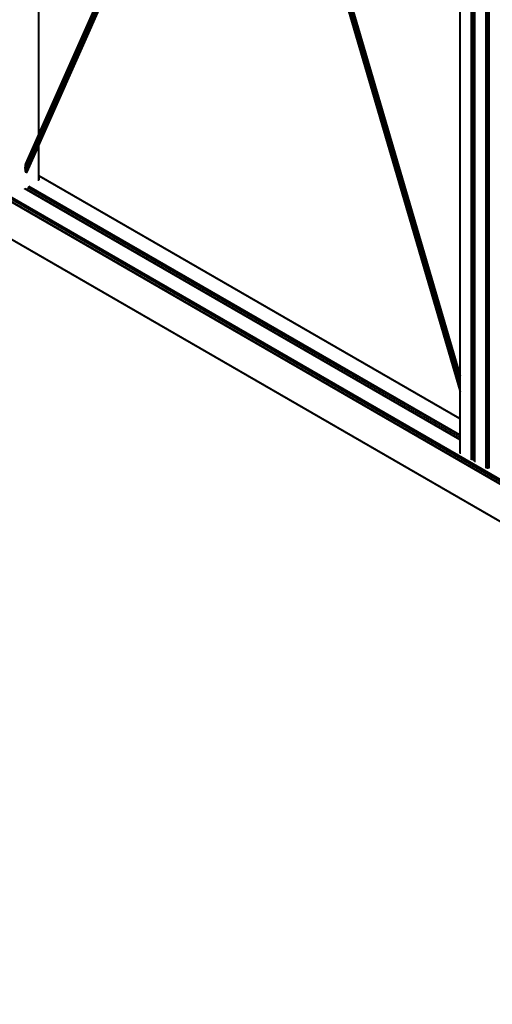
# Model space of a CAD drawing. Header units: millimetres. Extents: x 10 to 1250, y -62 to 528.
# Tile 519 of 656: x 602.26 to 603.36, y 503.78 to 506.07. Entities that reach past the tile are written whole.
import ezdxf

# ---------------------------------------------------------------- set-up
doc = ezdxf.new("R2010")
doc.units = ezdxf.units.MM
doc.header["$LTSCALE"] = 0.05

msp = doc.modelspace()

# ---------------------------------------------------------------- linework, layer by layer
at = {"color": 8}
for p, q in [((605.3218, 503.8693), (597.9557, 508.1221)), ((605.3218, 503.8729), (597.9576, 508.1246)), ((605.3218, 503.8759), (597.9597, 508.1264)), ((605.3218, 503.8627), (597.9541, 508.1165)), ((605.3218, 503.8657), (597.9545, 508.1193)), ((605.3218, 503.7779), (597.9541, 508.0317)), ((605.3218, 503.7759), (597.9545, 508.0294)), ((602.3012, 505.8017), (602.3012, 507.1531)), ((602.3026, 505.8049), (602.3026, 507.1523)), ((602.3031, 505.8059), (602.3031, 507.1521)), ((602.2697, 505.7245), (602.7799, 506.8768)), ((602.2697, 505.7228), (602.7805, 506.8764)), ((602.2697, 505.7212), (602.7811, 506.8761)), ((602.2698, 505.7261), (602.7794, 506.8771)), ((602.2698, 505.7197), (602.7817, 506.8757)), ((602.27, 505.7278), (602.779, 506.8773)), ((602.27, 505.7182), (602.7823, 506.8754)), ((602.2702, 505.7294), (602.7786, 506.8775)), ((602.2702, 505.7169), (602.783, 506.875)), ((602.2705, 505.7309), (602.7783, 506.8777)), ((602.2705, 505.7156), (602.7836, 506.8746)), ((602.2708, 505.7324), (602.778, 506.8779)), ((602.2708, 505.7146), (602.7843, 506.8742)), ((602.2712, 505.7337), (602.7779, 506.878)), ((602.2712, 505.7137), (602.7849, 506.8739)), ((602.2716, 505.713), (602.7855, 506.8735)), ((602.2721, 505.7125), (602.7861, 506.8732)), ((602.2726, 505.7121), (602.7866, 506.8729)), ((602.2731, 505.712), (602.787, 506.8727)), ((602.2736, 505.7121), (602.7874, 506.8724)), ((602.2742, 505.7124), (602.7877, 506.8723)), ((602.2747, 505.713), (602.788, 506.8721)), ((602.2752, 505.7137), (602.7881, 506.872)), ((602.3031, 505.8059), (602.7778, 506.878)), ((602.3031, 505.7764), (602.7882, 506.872)), ((603.2825, 505.2044), (602.7951, 506.868)), ((603.2825, 505.2046), (602.7951, 506.868)), ((603.2825, 505.2052), (602.7953, 506.8679)), ((603.2825, 505.2061), (602.7957, 506.8677)), ((603.2825, 505.2073), (602.7961, 506.8674)), ((602.7966, 506.8671), (603.2825, 505.2088)), ((603.2825, 505.2105), (602.7972, 506.8668)), ((603.2825, 505.2125), (602.7979, 506.8664)), ((603.2825, 505.2147), (602.7987, 506.8659)), ((603.2825, 505.2171), (602.7996, 506.8654)), ((603.2825, 505.2196), (602.8004, 506.8649)), ((603.2825, 505.2222), (602.8014, 506.8644)), ((603.2825, 505.2249), (602.8023, 506.8638)), ((603.2825, 505.2276), (602.8032, 506.8633)), ((603.2825, 505.2302), (602.8042, 506.8628)), ((603.2825, 505.2328), (602.8051, 506.8622)), ((603.2825, 505.2353), (602.806, 506.8617)), ((603.2825, 505.2376), (602.8068, 506.8613)), ((603.2825, 505.2397), (602.8075, 506.8608)), ((603.2825, 505.2416), (602.8082, 506.8604)), ((603.2825, 505.2433), (602.8088, 506.8601)), ((603.2825, 505.2446), (602.8093, 506.8598)), ((603.2825, 505.2457), (602.8096, 506.8596)), ((603.2825, 505.2465), (602.8099, 506.8594)), ((603.2825, 505.247), (602.8101, 506.8594)), ((603.2825, 505.247), (602.8101, 506.8593)), ((603.2825, 505.247), (603.2825, 506.5866)), ((603.283, 505.2454), (603.283, 506.5863)), ((603.2844, 505.2406), (603.2844, 506.5855)), ((603.3093, 505.1556), (603.3093, 506.5711)), ((603.3113, 505.1485), (603.3113, 506.57)), ((603.3138, 505.1402), (603.3138, 506.5685)), ((603.315, 505.136), (603.315, 506.5678)), ((603.316, 505.1325), (603.316, 506.5672)), ((603.3162, 505.1319), (603.3162, 506.5671)), ((603.3164, 505.1312), (603.3164, 506.567)), ((603.3169, 505.1295), (603.3169, 506.5667)), ((603.3183, 505.0383), (603.3183, 506.5659)), ((603.3432, 505.1058), (603.3432, 506.5516)), ((603.3435, 505.1056), (603.3435, 506.5514)), ((603.3447, 505.1049), (603.3447, 506.5507)), ((603.3453, 505.1046), (603.3453, 506.5504)), ((603.3455, 505.1045), (603.3455, 506.5502)), ((603.3457, 505.1043), (603.3457, 506.5501)), ((603.3459, 505.1042), (603.3459, 506.55)), ((603.3465, 505.1039), (603.3465, 506.5497)), ((603.3477, 505.1032), (603.3477, 506.5489)), ((603.3502, 505.1018), (603.3502, 506.5475)), ((603.3522, 505.1006), (603.3522, 506.5463)), ((605.3218, 503.7752), (600.7192, 506.4325)), ((602.3026, 505.8049), (602.3031, 505.8059)), ((602.3012, 505.8017), (602.2716, 505.7349)), ((602.3012, 505.8017), (602.3026, 505.8049)), ((602.2757, 505.7145), (602.3012, 505.7721)), ((602.3012, 505.7721), (602.3026, 505.7753)), ((602.3012, 505.6938), (602.3012, 505.7721)), ((602.3026, 505.7753), (602.3031, 505.7764)), ((602.3026, 505.7066), (602.3026, 505.7753)), ((602.3031, 505.7063), (602.3031, 505.7764)), ((602.3031, 505.7063), (602.3026, 505.7066)), ((602.3026, 505.7059), (602.3026, 505.7066)), ((602.3031, 505.7056), (602.3026, 505.7059)), ((602.3026, 505.7039), (602.3026, 505.7059)), ((602.3031, 505.7036), (602.3026, 505.7039)), ((602.3026, 505.7039), (602.3026, 505.695)), ((603.2825, 505.1409), (602.3031, 505.7063)), ((602.3031, 505.7056), (602.3031, 505.7063)), ((603.2825, 505.1401), (602.3031, 505.7056)), ((602.3031, 505.7036), (602.3031, 505.7056)), ((602.3031, 505.6964), (602.3031, 505.7036)), ((603.2825, 505.1381), (602.3031, 505.7036)), ((603.2825, 505.0891), (602.2682, 505.6747)), ((603.2825, 505.0911), (602.2704, 505.6755)), ((602.2743, 505.6739), (602.2722, 505.6751)), ((603.2825, 505.0921), (602.2743, 505.6742)), ((603.2825, 505.0919), (602.2743, 505.6739)), ((603.2825, 505.0957), (602.2756, 505.677)), ((603.2825, 505.0993), (602.2774, 505.6795)), ((603.2825, 505.1023), (602.2796, 505.6813)), ((603.2825, 505.2469), (603.2825, 505.247)), ((603.283, 505.2454), (603.2825, 505.2469)), ((603.2825, 505.2465), (603.2825, 505.2469)), ((603.283, 505.2449), (603.2825, 505.2465)), ((603.2825, 505.2457), (603.2825, 505.2465)), ((603.283, 505.2441), (603.2825, 505.2457)), ((603.2825, 505.2446), (603.2825, 505.2457)), ((603.283, 505.243), (603.2825, 505.2446)), ((603.2825, 505.2433), (603.2825, 505.2446)), ((603.283, 505.2416), (603.2825, 505.2433)), ((603.2825, 505.2416), (603.2825, 505.2433)), ((603.283, 505.24), (603.2825, 505.2416)), ((603.2825, 505.2397), (603.2825, 505.2416)), ((603.283, 505.2381), (603.2825, 505.2397)), ((603.2825, 505.2376), (603.2825, 505.2397)), ((603.283, 505.236), (603.2825, 505.2376)), ((603.2825, 505.2353), (603.2825, 505.2376)), ((603.283, 505.2337), (603.2825, 505.2353)), ((603.2825, 505.2328), (603.2825, 505.2353)), ((603.283, 505.2312), (603.2825, 505.2328)), ((603.2825, 505.2302), (603.2825, 505.2328)), ((603.283, 505.2453), (603.283, 505.2454)), ((603.2844, 505.2406), (603.283, 505.2453)), ((603.283, 505.2449), (603.283, 505.2453)), ((603.2844, 505.2401), (603.283, 505.2449)), ((603.283, 505.2441), (603.283, 505.2449)), ((603.2844, 505.2394), (603.283, 505.2441)), ((603.283, 505.243), (603.283, 505.2441)), ((603.2844, 505.2383), (603.283, 505.243)), ((603.283, 505.2416), (603.283, 505.243)), ((603.2844, 505.2369), (603.283, 505.2416)), ((603.283, 505.24), (603.283, 505.2416)), ((603.2844, 505.2352), (603.283, 505.24)), ((603.283, 505.2381), (603.283, 505.24)), ((603.2844, 505.2333), (603.283, 505.2381)), ((603.283, 505.236), (603.283, 505.2381)), ((603.2844, 505.2312), (603.283, 505.236)), ((603.283, 505.2337), (603.283, 505.236)), ((603.2844, 505.2289), (603.283, 505.2337)), ((603.283, 505.2312), (603.283, 505.2337)), ((603.2844, 505.2406), (603.2844, 505.2401)), ((603.2844, 505.2394), (603.2844, 505.2401)), ((603.2844, 505.2383), (603.2844, 505.2394)), ((603.2844, 505.2369), (603.2844, 505.2383)), ((603.2844, 505.2352), (603.2844, 505.2369)), ((603.2844, 505.2333), (603.2844, 505.2352)), ((603.2844, 505.2312), (603.2844, 505.2333)), ((603.283, 505.2286), (603.2825, 505.2302)), ((603.2825, 505.2276), (603.2825, 505.2302)), ((603.283, 505.226), (603.2825, 505.2276)), ((603.2825, 505.2249), (603.2825, 505.2276)), ((603.283, 505.2233), (603.2825, 505.2249)), ((603.2825, 505.2222), (603.2825, 505.2249)), ((603.283, 505.2206), (603.2825, 505.2222)), ((603.2825, 505.2196), (603.2825, 505.2222)), ((603.283, 505.218), (603.2825, 505.2196)), ((603.2825, 505.2171), (603.2825, 505.2196)), ((603.283, 505.2155), (603.2825, 505.2171)), ((603.2825, 505.2147), (603.2825, 505.2171)), ((603.283, 505.2131), (603.2825, 505.2147)), ((603.2825, 505.2125), (603.2825, 505.2147)), ((603.283, 505.2109), (603.2825, 505.2125)), ((603.2825, 505.2105), (603.2825, 505.2125)), ((603.283, 505.2089), (603.2825, 505.2105)), ((603.2825, 505.2088), (603.2825, 505.2105)), ((603.2825, 505.2088), (603.283, 505.2071)), ((603.2825, 505.2073), (603.2825, 505.2088)), ((603.2844, 505.2264), (603.283, 505.2312)), ((603.283, 505.2286), (603.283, 505.2312)), ((603.2844, 505.2239), (603.283, 505.2286)), ((603.283, 505.226), (603.283, 505.2286)), ((603.2844, 505.2212), (603.283, 505.226)), ((603.283, 505.2233), (603.283, 505.226)), ((603.2844, 505.2185), (603.283, 505.2233)), ((603.283, 505.2206), (603.283, 505.2233)), ((603.2844, 505.2159), (603.283, 505.2206)), ((603.283, 505.218), (603.283, 505.2206)), ((603.2844, 505.2133), (603.283, 505.218)), ((603.283, 505.2155), (603.283, 505.218)), ((603.2844, 505.2107), (603.283, 505.2155)), ((603.283, 505.2131), (603.283, 505.2155)), ((603.2844, 505.2084), (603.283, 505.2131)), ((603.283, 505.2109), (603.283, 505.2131)), ((603.2844, 505.2061), (603.283, 505.2109)), ((603.283, 505.2089), (603.283, 505.2109)), ((603.2844, 505.2041), (603.283, 505.2089)), ((603.283, 505.2071), (603.283, 505.2089)), ((603.2844, 505.2289), (603.2844, 505.2312)), ((603.2844, 505.2264), (603.2844, 505.2289)), ((603.2844, 505.2239), (603.2844, 505.2264)), ((603.2844, 505.2212), (603.2844, 505.2239)), ((603.2844, 505.2185), (603.2844, 505.2212)), ((603.2844, 505.2159), (603.2844, 505.2185)), ((603.2844, 505.2133), (603.2844, 505.2159)), ((603.2844, 505.2107), (603.2844, 505.2133)), ((603.2844, 505.2084), (603.2844, 505.2107)), ((603.283, 505.2056), (603.2825, 505.2073)), ((603.2825, 505.2061), (603.2825, 505.2073)), ((603.283, 505.2044), (603.2825, 505.2061)), ((603.2825, 505.2052), (603.2825, 505.2061)), ((603.283, 505.2035), (603.2825, 505.2052)), ((603.2825, 505.2046), (603.2825, 505.2052)), ((603.283, 505.203), (603.2825, 505.2046)), ((603.2825, 505.2044), (603.2825, 505.2046)), ((603.283, 505.2027), (603.2825, 505.2044)), ((603.2825, 505.1409), (603.2825, 505.2044)), ((603.283, 505.2071), (603.2844, 505.2024)), ((603.283, 505.2056), (603.283, 505.2071)), ((603.2844, 505.2009), (603.283, 505.2056)), ((603.283, 505.2044), (603.283, 505.2056)), ((603.2844, 505.1997), (603.283, 505.2044)), ((603.283, 505.2035), (603.283, 505.2044)), ((603.2844, 505.1988), (603.283, 505.2035)), ((603.283, 505.203), (603.283, 505.2035)), ((603.2844, 505.1982), (603.283, 505.203)), ((603.283, 505.2027), (603.283, 505.203)), ((603.2844, 505.198), (603.283, 505.2027)), ((603.283, 505.1406), (603.283, 505.2027)), ((603.2844, 505.2061), (603.2844, 505.2084)), ((603.2844, 505.2041), (603.2844, 505.2061)), ((603.2844, 505.2024), (603.2844, 505.2041)), ((603.2844, 505.2009), (603.2844, 505.2024)), ((603.2844, 505.1997), (603.2844, 505.2009)), ((603.2844, 505.1988), (603.2844, 505.1997)), ((603.2844, 505.1982), (603.2844, 505.1988)), ((603.2844, 505.198), (603.2844, 505.1982)), ((603.2844, 505.1398), (603.2844, 505.198)), ((603.283, 505.1406), (603.2825, 505.1409)), ((603.2825, 505.1401), (603.2825, 505.1409)), ((603.283, 505.1399), (603.2825, 505.1401)), ((603.2825, 505.1381), (603.2825, 505.1401)), ((603.2844, 505.1398), (603.283, 505.1406)), ((603.283, 505.1399), (603.283, 505.1406)), ((603.3093, 505.1555), (603.3093, 505.1556)), ((603.3113, 505.1485), (603.3093, 505.1555)), ((603.3093, 505.1551), (603.3093, 505.1555)), ((603.3113, 505.148), (603.3093, 505.1551)), ((603.3093, 505.1543), (603.3093, 505.1551)), ((603.3113, 505.1473), (603.3093, 505.1543)), ((603.3093, 505.1532), (603.3093, 505.1543)), ((603.3113, 505.1462), (603.3093, 505.1532)), ((603.3093, 505.1519), (603.3093, 505.1532)), ((603.3113, 505.1448), (603.3093, 505.1519)), ((603.3093, 505.1502), (603.3093, 505.1519)), ((603.3113, 505.1431), (603.3093, 505.1502)), ((603.3093, 505.1483), (603.3093, 505.1502)), ((603.3113, 505.1412), (603.3093, 505.1483)), ((603.3093, 505.1462), (603.3093, 505.1483)), ((603.3113, 505.1391), (603.3093, 505.1462)), ((603.3093, 505.1439), (603.3093, 505.1462)), ((603.3113, 505.1368), (603.3093, 505.1439)), ((603.3093, 505.1414), (603.3093, 505.1439)), ((603.3113, 505.1343), (603.3093, 505.1414)), ((603.3093, 505.1388), (603.3093, 505.1414)), ((603.3113, 505.1485), (603.3113, 505.148)), ((603.3113, 505.1473), (603.3113, 505.148)), ((603.3113, 505.1462), (603.3113, 505.1473)), ((603.3113, 505.1448), (603.3113, 505.1462)), ((603.3113, 505.1431), (603.3113, 505.1448)), ((603.3113, 505.1412), (603.3113, 505.1431)), ((603.3113, 505.1391), (603.3113, 505.1412)), ((603.3138, 505.1401), (603.3138, 505.1402)), ((603.315, 505.136), (603.3138, 505.1401)), ((603.3138, 505.1397), (603.3138, 505.1401)), ((603.283, 505.1379), (603.2825, 505.1381)), ((603.2825, 505.1023), (603.2825, 505.1381)), ((603.2844, 505.1391), (603.283, 505.1399)), ((603.283, 505.1379), (603.283, 505.1399)), ((603.2844, 505.137), (603.283, 505.1379)), ((603.283, 505.102), (603.283, 505.1379)), ((603.2844, 505.1391), (603.2844, 505.1398)), ((603.2844, 505.137), (603.2844, 505.1391)), ((603.2844, 505.1012), (603.2844, 505.137)), ((603.3113, 505.1318), (603.3093, 505.1388)), ((603.3093, 505.1362), (603.3093, 505.1388)), ((603.3113, 505.1291), (603.3093, 505.1362)), ((603.3093, 505.1335), (603.3093, 505.1362)), ((603.3113, 505.1264), (603.3093, 505.1335)), ((603.3093, 505.1308), (603.3093, 505.1335)), ((603.3113, 505.1238), (603.3093, 505.1308)), ((603.3093, 505.1282), (603.3093, 505.1308)), ((603.3113, 505.1212), (603.3093, 505.1282)), ((603.3093, 505.1257), (603.3093, 505.1282)), ((603.3113, 505.1186), (603.3093, 505.1257)), ((603.3093, 505.1233), (603.3093, 505.1257)), ((603.3113, 505.1163), (603.3093, 505.1233)), ((603.3093, 505.1211), (603.3093, 505.1233)), ((603.3113, 505.114), (603.3093, 505.1211)), ((603.3093, 505.1191), (603.3093, 505.1211)), ((603.3113, 505.112), (603.3093, 505.1191)), ((603.3093, 505.1174), (603.3093, 505.1191)), ((603.3093, 505.1174), (603.3113, 505.1103)), ((603.3093, 505.1159), (603.3093, 505.1174)), ((603.3113, 505.1368), (603.3113, 505.1391)), ((603.3113, 505.1343), (603.3113, 505.1368)), ((603.3113, 505.1318), (603.3113, 505.1343)), ((603.3113, 505.1291), (603.3113, 505.1318)), ((603.3113, 505.1264), (603.3113, 505.1291)), ((603.3113, 505.1238), (603.3113, 505.1264)), ((603.3113, 505.1212), (603.3113, 505.1238)), ((603.3113, 505.1186), (603.3113, 505.1212)), ((603.3113, 505.1163), (603.3113, 505.1186)), ((603.315, 505.1355), (603.3138, 505.1397)), ((603.3138, 505.1389), (603.3138, 505.1397)), ((603.315, 505.1347), (603.3138, 505.1389)), ((603.3138, 505.1378), (603.3138, 505.1389)), ((603.315, 505.1337), (603.3138, 505.1378)), ((603.3138, 505.1365), (603.3138, 505.1378)), ((603.315, 505.1323), (603.3138, 505.1365)), ((603.3138, 505.1348), (603.3138, 505.1365)), ((603.315, 505.1306), (603.3138, 505.1348)), ((603.3138, 505.1329), (603.3138, 505.1348)), ((603.315, 505.1287), (603.3138, 505.1329)), ((603.3138, 505.1308), (603.3138, 505.1329)), ((603.315, 505.1266), (603.3138, 505.1308)), ((603.3138, 505.1285), (603.3138, 505.1308)), ((603.315, 505.1243), (603.3138, 505.1285)), ((603.3138, 505.126), (603.3138, 505.1285)), ((603.315, 505.1218), (603.3138, 505.126)), ((603.3138, 505.1234), (603.3138, 505.126)), ((603.315, 505.1192), (603.3138, 505.1234)), ((603.3138, 505.1208), (603.3138, 505.1234)), ((603.315, 505.1166), (603.3138, 505.1208)), ((603.3138, 505.1181), (603.3138, 505.1208)), ((603.315, 505.1139), (603.3138, 505.1181)), ((603.3138, 505.1154), (603.3138, 505.1181)), ((603.315, 505.1359), (603.315, 505.136)), ((603.316, 505.1325), (603.315, 505.1359)), ((603.315, 505.1355), (603.315, 505.1359)), ((603.316, 505.132), (603.315, 505.1355)), ((603.315, 505.1347), (603.315, 505.1355)), ((603.316, 505.1312), (603.315, 505.1347)), ((603.315, 505.1337), (603.315, 505.1347)), ((603.316, 505.1301), (603.315, 505.1337)), ((603.315, 505.1323), (603.315, 505.1337)), ((603.316, 505.1288), (603.315, 505.1323)), ((603.315, 505.1306), (603.315, 505.1323)), ((603.316, 505.1271), (603.315, 505.1306)), ((603.315, 505.1287), (603.315, 505.1306)), ((603.316, 505.1252), (603.315, 505.1287)), ((603.315, 505.1266), (603.315, 505.1287)), ((603.316, 505.1231), (603.315, 505.1266)), ((603.315, 505.1243), (603.315, 505.1266)), ((603.316, 505.1208), (603.315, 505.1243)), ((603.315, 505.1218), (603.315, 505.1243)), ((603.316, 505.1183), (603.315, 505.1218)), ((603.315, 505.1192), (603.315, 505.1218)), ((603.316, 505.1157), (603.315, 505.1192)), ((603.315, 505.1166), (603.315, 505.1192)), ((603.316, 505.1324), (603.316, 505.1325)), ((603.3162, 505.1319), (603.316, 505.1324)), ((603.316, 505.132), (603.316, 505.1324)), ((603.3162, 505.1313), (603.316, 505.132)), ((603.316, 505.1312), (603.316, 505.132)), ((603.3162, 505.1306), (603.316, 505.1312)), ((603.316, 505.1301), (603.316, 505.1312)), ((603.3162, 505.1295), (603.316, 505.1301)), ((603.316, 505.1288), (603.316, 505.1301)), ((603.3162, 505.1281), (603.316, 505.1288)), ((603.316, 505.1271), (603.316, 505.1288)), ((603.3162, 505.1265), (603.316, 505.1271)), ((603.316, 505.1252), (603.316, 505.1271)), ((603.3162, 505.1246), (603.316, 505.1252)), ((603.316, 505.1231), (603.316, 505.1252)), ((603.3162, 505.1224), (603.316, 505.1231)), ((603.316, 505.1208), (603.316, 505.1231)), ((603.3162, 505.1201), (603.316, 505.1208)), ((603.316, 505.1183), (603.316, 505.1208)), ((603.3162, 505.1177), (603.316, 505.1183)), ((603.316, 505.1157), (603.316, 505.1183)), ((603.3162, 505.1318), (603.3162, 505.1319)), ((603.3164, 505.1312), (603.3162, 505.1318)), ((603.3162, 505.1313), (603.3162, 505.1318)), ((603.3164, 505.1306), (603.3162, 505.1313)), ((603.3162, 505.1306), (603.3162, 505.1313)), ((603.3164, 505.1299), (603.3162, 505.1306)), ((603.3162, 505.1295), (603.3162, 505.1306)), ((603.3164, 505.1288), (603.3162, 505.1295)), ((603.3162, 505.1281), (603.3162, 505.1295)), ((603.3164, 505.1274), (603.3162, 505.1281)), ((603.3162, 505.1265), (603.3162, 505.1281)), ((603.3164, 505.1258), (603.3162, 505.1265)), ((603.3162, 505.1246), (603.3162, 505.1265)), ((603.3164, 505.1239), (603.3162, 505.1246)), ((603.3162, 505.1224), (603.3162, 505.1246)), ((603.3164, 505.1217), (603.3162, 505.1224)), ((603.3162, 505.1201), (603.3162, 505.1224)), ((603.3164, 505.1194), (603.3162, 505.1201)), ((603.3162, 505.1177), (603.3162, 505.1201)), ((603.3164, 505.117), (603.3162, 505.1177)), ((603.3162, 505.1151), (603.3162, 505.1177)), ((603.3164, 505.1311), (603.3164, 505.1312)), ((603.3169, 505.1295), (603.3164, 505.1311)), ((603.3164, 505.1306), (603.3164, 505.1311)), ((603.3169, 505.129), (603.3164, 505.1306)), ((603.3164, 505.1299), (603.3164, 505.1306)), ((603.3169, 505.1283), (603.3164, 505.1299)), ((603.3164, 505.1288), (603.3164, 505.1299)), ((603.3169, 505.1272), (603.3164, 505.1288)), ((603.3164, 505.1274), (603.3164, 505.1288)), ((603.3169, 505.1258), (603.3164, 505.1274)), ((603.3164, 505.1258), (603.3164, 505.1274)), ((603.3169, 505.1241), (603.3164, 505.1258)), ((603.3164, 505.1239), (603.3164, 505.1258)), ((603.3169, 505.1222), (603.3164, 505.1239)), ((603.3164, 505.1217), (603.3164, 505.1239)), ((603.3169, 505.1201), (603.3164, 505.1217)), ((603.3164, 505.1194), (603.3164, 505.1217)), ((603.3169, 505.1178), (603.3164, 505.1194)), ((603.3164, 505.117), (603.3164, 505.1194)), ((603.3169, 505.1295), (603.3169, 505.129)), ((603.3169, 505.1283), (603.3169, 505.129)), ((603.3169, 505.1272), (603.3169, 505.1283)), ((603.3169, 505.1258), (603.3169, 505.1272)), ((603.3169, 505.1241), (603.3169, 505.1258)), ((603.3169, 505.1222), (603.3169, 505.1241)), ((603.3169, 505.1201), (603.3169, 505.1222)), ((603.3169, 505.1178), (603.3169, 505.1201)), ((603.3169, 505.1153), (603.3169, 505.1178)), ((603.283, 505.102), (603.2825, 505.1023)), ((603.2825, 505.0993), (603.2825, 505.1023)), ((603.283, 505.099), (603.2825, 505.0993)), ((603.2825, 505.0957), (603.2825, 505.0993)), ((603.283, 505.0954), (603.2825, 505.0957)), ((603.2825, 505.0921), (603.2825, 505.0957)), ((603.2844, 505.1012), (603.283, 505.102)), ((603.283, 505.099), (603.283, 505.102)), ((603.2844, 505.0982), (603.283, 505.099)), ((603.283, 505.0954), (603.283, 505.099)), ((603.2844, 505.0946), (603.283, 505.0954)), ((603.283, 505.0919), (603.283, 505.0954)), ((603.2844, 505.0982), (603.2844, 505.1012)), ((603.2844, 505.0946), (603.2844, 505.0982)), ((603.2844, 505.0911), (603.2844, 505.0946)), ((603.3113, 505.1088), (603.3093, 505.1159)), ((603.3093, 505.1147), (603.3093, 505.1159)), ((603.3113, 505.1076), (603.3093, 505.1147)), ((603.3093, 505.1138), (603.3093, 505.1147)), ((603.3113, 505.1067), (603.3093, 505.1138)), ((603.3093, 505.1132), (603.3093, 505.1138)), ((603.3113, 505.1061), (603.3093, 505.1132)), ((603.3093, 505.1129), (603.3093, 505.1132)), ((603.3113, 505.1059), (603.3093, 505.1129)), ((603.3093, 505.0868), (603.3093, 505.1129)), ((603.3113, 505.114), (603.3113, 505.1163)), ((603.3113, 505.112), (603.3113, 505.114)), ((603.3113, 505.1103), (603.3113, 505.112)), ((603.3113, 505.1088), (603.3113, 505.1103)), ((603.3113, 505.1076), (603.3113, 505.1088)), ((603.3113, 505.1067), (603.3113, 505.1076)), ((603.3113, 505.1061), (603.3113, 505.1067)), ((603.3113, 505.1059), (603.3113, 505.1061)), ((603.3113, 505.0856), (603.3113, 505.1059)), ((603.315, 505.1113), (603.3138, 505.1154)), ((603.3138, 505.1128), (603.3138, 505.1154)), ((603.315, 505.1086), (603.3138, 505.1128)), ((603.3138, 505.1103), (603.3138, 505.1128)), ((603.315, 505.1061), (603.3138, 505.1103)), ((603.3138, 505.1079), (603.3138, 505.1103)), ((603.315, 505.1037), (603.3138, 505.1079)), ((603.3138, 505.1057), (603.3138, 505.1079)), ((603.315, 505.1015), (603.3138, 505.1057)), ((603.3138, 505.1037), (603.3138, 505.1057)), ((603.315, 505.0995), (603.3138, 505.1037)), ((603.3138, 505.1019), (603.3138, 505.1037)), ((603.3138, 505.1019), (603.315, 505.0978)), ((603.3138, 505.1004), (603.3138, 505.1019)), ((603.315, 505.0963), (603.3138, 505.1004)), ((603.3138, 505.0992), (603.3138, 505.1004)), ((603.315, 505.0951), (603.3138, 505.0992)), ((603.3138, 505.0984), (603.3138, 505.0992)), ((603.315, 505.0942), (603.3138, 505.0984)), ((603.3138, 505.0978), (603.3138, 505.0984)), ((603.315, 505.0936), (603.3138, 505.0978)), ((603.3138, 505.0975), (603.3138, 505.0978)), ((603.315, 505.0934), (603.3138, 505.0975)), ((603.3138, 505.0842), (603.3138, 505.0975)), ((603.316, 505.1131), (603.315, 505.1166)), ((603.315, 505.1139), (603.315, 505.1166)), ((603.316, 505.1104), (603.315, 505.1139)), ((603.315, 505.1113), (603.315, 505.1139)), ((603.316, 505.1077), (603.315, 505.1113)), ((603.315, 505.1086), (603.315, 505.1113)), ((603.316, 505.1051), (603.315, 505.1086)), ((603.315, 505.1061), (603.315, 505.1086)), ((603.316, 505.1026), (603.315, 505.1061)), ((603.315, 505.1037), (603.315, 505.1061)), ((603.316, 505.1002), (603.315, 505.1037)), ((603.315, 505.1015), (603.315, 505.1037)), ((603.316, 505.098), (603.315, 505.1015)), ((603.315, 505.0995), (603.315, 505.1015)), ((603.316, 505.096), (603.315, 505.0995)), ((603.315, 505.0978), (603.315, 505.0995)), ((603.315, 505.0978), (603.316, 505.0942)), ((603.315, 505.0963), (603.315, 505.0978)), ((603.316, 505.0927), (603.315, 505.0963)), ((603.315, 505.0951), (603.315, 505.0963)), ((603.316, 505.0915), (603.315, 505.0951)), ((603.315, 505.0942), (603.315, 505.0951)), ((603.316, 505.0906), (603.315, 505.0942)), ((603.315, 505.0936), (603.315, 505.0942)), ((603.3162, 505.1151), (603.316, 505.1157)), ((603.316, 505.1131), (603.316, 505.1157)), ((603.3162, 505.1124), (603.316, 505.1131)), ((603.316, 505.1104), (603.316, 505.1131)), ((603.3162, 505.1098), (603.316, 505.1104)), ((603.316, 505.1077), (603.316, 505.1104)), ((603.3162, 505.1071), (603.316, 505.1077)), ((603.316, 505.1051), (603.316, 505.1077)), ((603.3162, 505.1045), (603.316, 505.1051)), ((603.316, 505.1026), (603.316, 505.1051)), ((603.3162, 505.102), (603.316, 505.1026)), ((603.316, 505.1002), (603.316, 505.1026)), ((603.3162, 505.0996), (603.316, 505.1002)), ((603.316, 505.098), (603.316, 505.1002)), ((603.3162, 505.0974), (603.316, 505.098)), ((603.316, 505.096), (603.316, 505.098)), ((603.3162, 505.0954), (603.316, 505.096)), ((603.316, 505.0942), (603.316, 505.096)), ((603.316, 505.0942), (603.3162, 505.0936)), ((603.316, 505.0927), (603.316, 505.0942)), ((603.3164, 505.1144), (603.3162, 505.1151)), ((603.3162, 505.1124), (603.3162, 505.1151)), ((603.3164, 505.1117), (603.3162, 505.1124)), ((603.3162, 505.1098), (603.3162, 505.1124)), ((603.3164, 505.1091), (603.3162, 505.1098)), ((603.3162, 505.1071), (603.3162, 505.1098)), ((603.3164, 505.1064), (603.3162, 505.1071)), ((603.3162, 505.1045), (603.3162, 505.1071)), ((603.3164, 505.1038), (603.3162, 505.1045)), ((603.3162, 505.102), (603.3162, 505.1045)), ((603.3164, 505.1013), (603.3162, 505.102)), ((603.3162, 505.0996), (603.3162, 505.102)), ((603.3164, 505.0989), (603.3162, 505.0996)), ((603.3162, 505.0974), (603.3162, 505.0996)), ((603.3164, 505.0967), (603.3162, 505.0974)), ((603.3162, 505.0954), (603.3162, 505.0974)), ((603.3164, 505.0947), (603.3162, 505.0954)), ((603.3162, 505.0936), (603.3162, 505.0954)), ((603.3169, 505.1153), (603.3164, 505.117)), ((603.3164, 505.1144), (603.3164, 505.117)), ((603.3169, 505.1128), (603.3164, 505.1144)), ((603.3164, 505.1117), (603.3164, 505.1144)), ((603.3169, 505.1101), (603.3164, 505.1117)), ((603.3164, 505.1091), (603.3164, 505.1117)), ((603.3169, 505.1074), (603.3164, 505.1091)), ((603.3164, 505.1064), (603.3164, 505.1091)), ((603.3169, 505.1048), (603.3164, 505.1064)), ((603.3164, 505.1038), (603.3164, 505.1064)), ((603.3169, 505.1022), (603.3164, 505.1038)), ((603.3164, 505.1013), (603.3164, 505.1038)), ((603.3169, 505.0996), (603.3164, 505.1013)), ((603.3164, 505.0989), (603.3164, 505.1013)), ((603.3169, 505.0973), (603.3164, 505.0989)), ((603.3164, 505.0967), (603.3164, 505.0989)), ((603.3169, 505.095), (603.3164, 505.0967)), ((603.3164, 505.0947), (603.3164, 505.0967)), ((603.3169, 505.093), (603.3164, 505.0947)), ((603.3164, 505.0929), (603.3164, 505.0947)), ((603.3169, 505.1128), (603.3169, 505.1153)), ((603.3169, 505.1101), (603.3169, 505.1128)), ((603.3169, 505.1074), (603.3169, 505.1101)), ((603.3169, 505.1048), (603.3169, 505.1074)), ((603.3169, 505.1022), (603.3169, 505.1048)), ((603.3169, 505.0996), (603.3169, 505.1022)), ((603.3169, 505.0973), (603.3169, 505.0996)), ((603.3169, 505.095), (603.3169, 505.0973)), ((603.3169, 505.093), (603.3169, 505.095)), ((603.3435, 505.1056), (603.3432, 505.1058)), ((603.3432, 505.1051), (603.3432, 505.1058)), ((603.3435, 505.1049), (603.3432, 505.1051)), ((603.3432, 505.1031), (603.3432, 505.1051)), ((603.3435, 505.1029), (603.3432, 505.1031)), ((603.3432, 505.0672), (603.3432, 505.1031)), ((603.3435, 505.1049), (603.3435, 505.1056)), ((603.3447, 505.1049), (603.3435, 505.1056)), ((603.3447, 505.1042), (603.3435, 505.1049)), ((603.3435, 505.1029), (603.3435, 505.1049)), ((603.3447, 505.1022), (603.3435, 505.1029)), ((603.3435, 505.0939), (603.3435, 505.1029)), ((603.3447, 505.1042), (603.3447, 505.1049)), ((603.3453, 505.1046), (603.3447, 505.1049)), ((603.3447, 505.1022), (603.3447, 505.1042)), ((603.3453, 505.1039), (603.3447, 505.1042)), ((603.3447, 505.0937), (603.3447, 505.1022)), ((603.3453, 505.1019), (603.3447, 505.1022)), ((603.3455, 505.1045), (603.3453, 505.1046)), ((603.3453, 505.1039), (603.3453, 505.1046)), ((603.3455, 505.1038), (603.3453, 505.1039)), ((603.3453, 505.1019), (603.3453, 505.1039)), ((603.3455, 505.1018), (603.3453, 505.1019)), ((603.3453, 505.066), (603.3453, 505.1019)), ((603.3457, 505.1043), (603.3455, 505.1045)), ((603.3455, 505.1038), (603.3455, 505.1045)), ((603.3457, 505.1036), (603.3455, 505.1038)), ((603.3455, 505.1018), (603.3455, 505.1038)), ((603.3457, 505.1016), (603.3455, 505.1018)), ((603.3455, 505.0659), (603.3455, 505.1018)), ((603.3459, 505.1042), (603.3457, 505.1043)), ((603.3457, 505.1036), (603.3457, 505.1043)), ((603.3457, 505.1016), (603.3457, 505.1036)), ((603.3459, 505.1035), (603.3457, 505.1036)), ((603.3457, 505.0933), (603.3457, 505.1016)), ((603.3459, 505.1015), (603.3457, 505.1016)), ((603.3465, 505.1039), (603.3459, 505.1042)), ((603.3459, 505.1035), (603.3459, 505.1042)), ((603.3459, 505.1015), (603.3459, 505.1035)), ((603.3465, 505.1032), (603.3459, 505.1035)), ((603.3459, 505.0954), (603.3459, 505.1015)), ((603.3465, 505.1012), (603.3459, 505.1015)), ((603.3477, 505.1032), (603.3465, 505.1039)), ((603.3465, 505.1032), (603.3465, 505.1039)), ((603.3477, 505.1025), (603.3465, 505.1032)), ((603.3465, 505.1012), (603.3465, 505.1032)), ((603.3477, 505.1005), (603.3465, 505.1012)), ((603.3465, 505.0653), (603.3465, 505.1012)), ((603.3477, 505.1025), (603.3477, 505.1032)), ((603.3477, 505.1005), (603.3477, 505.1025)), ((603.3477, 505.0646), (603.3477, 505.1005)), ((603.3522, 505.1006), (603.3502, 505.1018)), ((603.3502, 505.1011), (603.3502, 505.1018)), ((603.3522, 505.0999), (603.3502, 505.1011)), ((603.3502, 505.0991), (603.3502, 505.1011)), ((603.3522, 505.0979), (603.3502, 505.0991)), ((603.3502, 505.0632), (603.3502, 505.0991)), ((603.3522, 505.0999), (603.3522, 505.1006)), ((603.3522, 505.0979), (603.3522, 505.0999)), ((603.3522, 505.062), (603.3522, 505.0979)), ((603.283, 505.0919), (603.2825, 505.0921)), ((603.2825, 505.0919), (603.2825, 505.0921)), ((603.283, 505.0916), (603.2825, 505.0919)), ((603.2825, 505.0911), (603.2825, 505.0919)), ((603.283, 505.0909), (603.2825, 505.0911)), ((603.2825, 505.0891), (603.2825, 505.0911)), ((603.283, 505.0889), (603.2825, 505.0891)), ((603.2825, 505.0605), (603.2825, 505.0891)), ((603.2844, 505.0911), (603.283, 505.0919)), ((603.283, 505.0916), (603.283, 505.0919)), ((603.2844, 505.0908), (603.283, 505.0916)), ((603.283, 505.0909), (603.283, 505.0916)), ((603.2844, 505.0901), (603.283, 505.0909)), ((603.283, 505.0889), (603.283, 505.0909)), ((603.2844, 505.0881), (603.283, 505.0889)), ((603.283, 505.0591), (603.283, 505.0889)), ((603.2844, 505.0908), (603.2844, 505.0911)), ((603.2844, 505.0901), (603.2844, 505.0908)), ((603.2844, 505.0881), (603.2844, 505.0901)), ((603.2844, 505.0579), (603.2844, 505.0881)), ((603.3113, 505.0856), (603.3093, 505.0868)), ((603.3093, 505.0838), (603.3093, 505.0868)), ((603.3113, 505.0826), (603.3093, 505.0838)), ((603.3093, 505.0802), (603.3093, 505.0838)), ((603.3113, 505.079), (603.3093, 505.0802)), ((603.3093, 505.0767), (603.3093, 505.0802)), ((603.3113, 505.0755), (603.3093, 505.0767)), ((603.3093, 505.0764), (603.3093, 505.0767)), ((603.3113, 505.0752), (603.3093, 505.0764)), ((603.3093, 505.0757), (603.3093, 505.0764)), ((603.3113, 505.0745), (603.3093, 505.0757)), ((603.3093, 505.0737), (603.3093, 505.0757)), ((603.3113, 505.0725), (603.3093, 505.0737)), ((603.3093, 505.0435), (603.3093, 505.0737)), ((603.3113, 505.0826), (603.3113, 505.0856)), ((603.3113, 505.079), (603.3113, 505.0826)), ((603.3113, 505.0755), (603.3113, 505.079)), ((603.3113, 505.0752), (603.3113, 505.0755)), ((603.3113, 505.0745), (603.3113, 505.0752)), ((603.3113, 505.0725), (603.3113, 505.0745)), ((603.3113, 505.0427), (603.3113, 505.0725)), ((603.315, 505.0835), (603.3138, 505.0842)), ((603.3138, 505.0812), (603.3138, 505.0842)), ((603.315, 505.0805), (603.3138, 505.0812)), ((603.3138, 505.0776), (603.3138, 505.0812)), ((603.3138, 505.0741), (603.3138, 505.0776)), ((603.315, 505.0769), (603.3138, 505.0776)), ((603.315, 505.0734), (603.3138, 505.0741)), ((603.3138, 505.0738), (603.3138, 505.0741)), ((603.315, 505.0731), (603.3138, 505.0738)), ((603.3138, 505.0731), (603.3138, 505.0738)), ((603.315, 505.0724), (603.3138, 505.0731)), ((603.3138, 505.0711), (603.3138, 505.0731)), ((603.316, 505.0901), (603.315, 505.0936)), ((603.315, 505.0934), (603.315, 505.0936)), ((603.316, 505.0898), (603.315, 505.0934)), ((603.315, 505.0835), (603.315, 505.0934)), ((603.316, 505.0829), (603.315, 505.0835)), ((603.315, 505.0805), (603.315, 505.0835)), ((603.316, 505.0799), (603.315, 505.0805)), ((603.315, 505.0769), (603.315, 505.0805)), ((603.316, 505.0763), (603.315, 505.0769)), ((603.315, 505.0734), (603.315, 505.0769)), ((603.316, 505.0728), (603.315, 505.0734)), ((603.315, 505.0731), (603.315, 505.0734)), ((603.316, 505.0725), (603.315, 505.0731)), ((603.315, 505.0724), (603.315, 505.0731)), ((603.316, 505.0718), (603.315, 505.0724)), ((603.315, 505.0704), (603.315, 505.0724)), ((603.3162, 505.0921), (603.316, 505.0927)), ((603.316, 505.0915), (603.316, 505.0927)), ((603.3162, 505.0909), (603.316, 505.0915)), ((603.316, 505.0906), (603.316, 505.0915)), ((603.3162, 505.09), (603.316, 505.0906)), ((603.316, 505.0901), (603.316, 505.0906)), ((603.3162, 505.0894), (603.316, 505.0901)), ((603.316, 505.0898), (603.316, 505.0901)), ((603.3162, 505.0892), (603.316, 505.0898)), ((603.316, 505.0829), (603.316, 505.0898)), ((603.3162, 505.0828), (603.316, 505.0829)), ((603.316, 505.0799), (603.316, 505.0829)), ((603.3162, 505.0798), (603.316, 505.0799)), ((603.316, 505.0763), (603.316, 505.0799)), ((603.3162, 505.0762), (603.316, 505.0763)), ((603.316, 505.0728), (603.316, 505.0763)), ((603.3162, 505.0727), (603.316, 505.0728)), ((603.316, 505.0725), (603.316, 505.0728)), ((603.3162, 505.0724), (603.316, 505.0725)), ((603.316, 505.0718), (603.316, 505.0725)), ((603.3162, 505.0717), (603.316, 505.0718)), ((603.316, 505.0698), (603.316, 505.0718)), ((603.3162, 505.0936), (603.3164, 505.0929)), ((603.3162, 505.0921), (603.3162, 505.0936)), ((603.3164, 505.0914), (603.3162, 505.0921)), ((603.3162, 505.0909), (603.3162, 505.0921)), ((603.3164, 505.0902), (603.3162, 505.0909)), ((603.3162, 505.09), (603.3162, 505.0909)), ((603.3164, 505.0893), (603.3162, 505.09)), ((603.3162, 505.0894), (603.3162, 505.09)), ((603.3164, 505.0887), (603.3162, 505.0894)), ((603.3162, 505.0892), (603.3162, 505.0894)), ((603.3164, 505.0885), (603.3162, 505.0892)), ((603.3162, 505.0828), (603.3162, 505.0892)), ((603.3164, 505.0827), (603.3162, 505.0828)), ((603.3162, 505.0798), (603.3162, 505.0828)), ((603.3164, 505.0797), (603.3162, 505.0798)), ((603.3162, 505.0762), (603.3162, 505.0798)), ((603.3164, 505.0761), (603.3162, 505.0762)), ((603.3162, 505.0727), (603.3162, 505.0762)), ((603.3164, 505.0725), (603.3162, 505.0727)), ((603.3162, 505.0724), (603.3162, 505.0727)), ((603.3164, 505.0723), (603.3162, 505.0724)), ((603.3162, 505.0717), (603.3162, 505.0724)), ((603.3164, 505.0716), (603.3162, 505.0717)), ((603.3162, 505.0697), (603.3162, 505.0717)), ((603.3164, 505.0929), (603.3169, 505.0913)), ((603.3164, 505.0914), (603.3164, 505.0929)), ((603.3169, 505.0898), (603.3164, 505.0914)), ((603.3164, 505.0902), (603.3164, 505.0914)), ((603.3169, 505.0886), (603.3164, 505.0902)), ((603.3164, 505.0893), (603.3164, 505.0902)), ((603.3169, 505.0877), (603.3164, 505.0893)), ((603.3164, 505.0887), (603.3164, 505.0893)), ((603.3169, 505.0871), (603.3164, 505.0887)), ((603.3164, 505.0885), (603.3164, 505.0887)), ((603.3169, 505.0869), (603.3164, 505.0885)), ((603.3164, 505.0827), (603.3164, 505.0885)), ((603.3169, 505.0824), (603.3164, 505.0827)), ((603.3164, 505.0797), (603.3164, 505.0827)), ((603.3169, 505.0794), (603.3164, 505.0797)), ((603.3164, 505.0761), (603.3164, 505.0797)), ((603.3169, 505.0758), (603.3164, 505.0761)), ((603.3164, 505.0725), (603.3164, 505.0761)), ((603.3169, 505.0723), (603.3164, 505.0725)), ((603.3164, 505.0723), (603.3164, 505.0725)), ((603.3169, 505.072), (603.3164, 505.0723)), ((603.3164, 505.0716), (603.3164, 505.0723)), ((603.3169, 505.0713), (603.3164, 505.0716)), ((603.3164, 505.0695), (603.3164, 505.0716)), ((603.3169, 505.0913), (603.3169, 505.093)), ((603.3169, 505.0898), (603.3169, 505.0913)), ((603.3169, 505.0886), (603.3169, 505.0898)), ((603.3169, 505.0877), (603.3169, 505.0886)), ((603.3169, 505.0871), (603.3169, 505.0877)), ((603.3169, 505.0869), (603.3169, 505.0871)), ((603.3169, 505.0824), (603.3169, 505.0869)), ((603.3169, 505.0794), (603.3169, 505.0824)), ((603.3169, 505.0758), (603.3169, 505.0794)), ((603.3169, 505.0723), (603.3169, 505.0758)), ((603.3169, 505.072), (603.3169, 505.0723)), ((603.3169, 505.0713), (603.3169, 505.072)), ((603.3169, 505.0693), (603.3169, 505.0713)), ((603.315, 505.0704), (603.3138, 505.0711)), ((603.3138, 505.0711), (603.3138, 505.0424)), ((603.315, 505.0444), (603.315, 505.0704)), ((603.316, 505.0698), (603.315, 505.0704)), ((603.316, 505.0448), (603.316, 505.0698)), ((603.3162, 505.0697), (603.316, 505.0698)), ((603.3162, 505.0427), (603.3162, 505.0697)), ((603.3164, 505.0695), (603.3162, 505.0697)), ((603.3164, 505.0409), (603.3164, 505.0695)), ((603.3169, 505.0693), (603.3164, 505.0695)), ((603.3169, 505.0395), (603.3169, 505.0693)), ((603.3453, 505.066), (603.3432, 505.0672)), ((603.3432, 505.0642), (603.3432, 505.0672)), ((603.3453, 505.063), (603.3432, 505.0642)), ((603.3432, 505.0606), (603.3432, 505.0642)), ((603.3453, 505.0594), (603.3432, 505.0606)), ((603.3432, 505.0571), (603.3432, 505.0606)), ((603.3453, 505.0559), (603.3432, 505.0571)), ((603.3432, 505.0568), (603.3432, 505.0571)), ((603.3453, 505.0556), (603.3432, 505.0568)), ((603.3432, 505.0561), (603.3432, 505.0568)), ((603.3453, 505.0549), (603.3432, 505.0561)), ((603.3432, 505.0541), (603.3432, 505.0561)), ((603.3453, 505.0529), (603.3432, 505.0541)), ((603.3432, 505.0239), (603.3432, 505.0541)), ((603.3455, 505.0659), (603.3453, 505.066)), ((603.3453, 505.063), (603.3453, 505.066)), ((603.3455, 505.0629), (603.3453, 505.063)), ((603.3453, 505.0594), (603.3453, 505.063)), ((603.3455, 505.0593), (603.3453, 505.0594)), ((603.3453, 505.0559), (603.3453, 505.0594)), ((603.3455, 505.0558), (603.3453, 505.0559)), ((603.3453, 505.0556), (603.3453, 505.0559)), ((603.3455, 505.0555), (603.3453, 505.0556)), ((603.3453, 505.0549), (603.3453, 505.0556)), ((603.3455, 505.0548), (603.3453, 505.0549)), ((603.3453, 505.0529), (603.3453, 505.0549)), ((603.3453, 505.0231), (603.3453, 505.0529)), ((603.3455, 505.0528), (603.3453, 505.0529)), ((603.3465, 505.0653), (603.3455, 505.0659)), ((603.3455, 505.0629), (603.3455, 505.0659)), ((603.3465, 505.0623), (603.3455, 505.0629)), ((603.3455, 505.0593), (603.3455, 505.0629)), ((603.3465, 505.0587), (603.3455, 505.0593)), ((603.3455, 505.0558), (603.3455, 505.0593)), ((603.3465, 505.0552), (603.3455, 505.0558)), ((603.3455, 505.0555), (603.3455, 505.0558)), ((603.3465, 505.0549), (603.3455, 505.0555)), ((603.3455, 505.0548), (603.3455, 505.0555)), ((603.3455, 505.0528), (603.3455, 505.0548)), ((603.3465, 505.0542), (603.3455, 505.0548)), ((603.3455, 505.0252), (603.3455, 505.0528)), ((603.3465, 505.0522), (603.3455, 505.0528)), ((603.3477, 505.0646), (603.3465, 505.0653)), ((603.3465, 505.0623), (603.3465, 505.0653)), ((603.3477, 505.0616), (603.3465, 505.0623)), ((603.3465, 505.0587), (603.3465, 505.0623)), ((603.3477, 505.058), (603.3465, 505.0587)), ((603.3465, 505.0552), (603.3465, 505.0587)), ((603.3477, 505.0545), (603.3465, 505.0552)), ((603.3465, 505.0549), (603.3465, 505.0552)), ((603.3477, 505.0542), (603.3465, 505.0549)), ((603.3465, 505.0542), (603.3465, 505.0549)), ((603.3477, 505.0535), (603.3465, 505.0542)), ((603.3465, 505.0522), (603.3465, 505.0542)), ((603.3465, 505.0248), (603.3465, 505.0522)), ((603.3477, 505.0515), (603.3465, 505.0522)), ((603.3477, 505.0616), (603.3477, 505.0646)), ((603.3477, 505.058), (603.3477, 505.0616)), ((603.3477, 505.0545), (603.3477, 505.058)), ((603.3477, 505.0542), (603.3477, 505.0545)), ((603.3477, 505.0535), (603.3477, 505.0542)), ((603.3477, 505.0515), (603.3477, 505.0535)), ((603.3477, 505.0228), (603.3477, 505.0515)), ((603.3522, 505.062), (603.3502, 505.0632)), ((603.3502, 505.0602), (603.3502, 505.0632)), ((603.3522, 505.059), (603.3502, 505.0602)), ((603.3502, 505.0566), (603.3502, 505.0602)), ((603.3522, 505.0554), (603.3502, 505.0566)), ((603.3502, 505.0531), (603.3502, 505.0566)), ((603.3522, 505.0519), (603.3502, 505.0531)), ((603.3502, 505.0528), (603.3502, 505.0531)), ((603.3522, 505.0516), (603.3502, 505.0528)), ((603.3502, 505.0521), (603.3502, 505.0528)), ((603.3522, 505.0509), (603.3502, 505.0521)), ((603.3502, 505.0501), (603.3502, 505.0521)), ((603.3522, 505.0489), (603.3502, 505.0501)), ((603.3502, 505.0231), (603.3502, 505.0501)), ((603.3522, 505.059), (603.3522, 505.062)), ((603.3522, 505.0554), (603.3522, 505.059)), ((603.3522, 505.0519), (603.3522, 505.0554)), ((603.3522, 505.0516), (603.3522, 505.0519)), ((603.3522, 505.0509), (603.3522, 505.0516)), ((603.3522, 505.0489), (603.3522, 505.0509)), ((603.3522, 505.0239), (603.3522, 505.0489))]:
    msp.add_line(p, q, dxfattribs=at)

doc.saveas('drawing.dxf')
